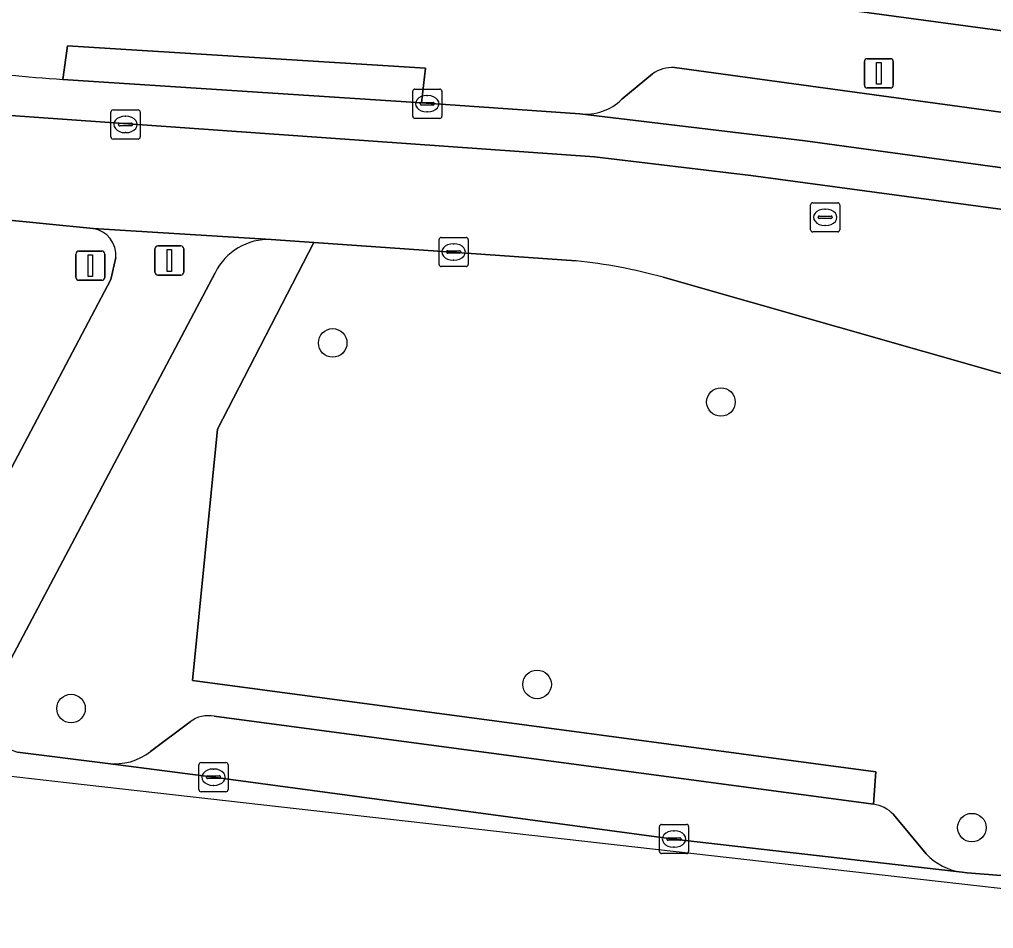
# Model space of a CAD drawing. Extents: x 161692 to 162379, y 380760 to 381678.
# Drawn here: x 162153.91 to 162187.25, y 380761.12 to 380792.24 of the extents above; entities that cross this region are included whole.
import ezdxf

# ---------------------------------------------------------------- set-up
doc = ezdxf.new("R2010")
doc.units = 0
for name, color, linetype in [('IMGEO_Afsluitpaal', 7, 'Continuous'), ('IMGEO_Berm_groen', 7, 'Continuous'), ('IMGEO_Boom', 7, 'Continuous'), ('IMGEO_Erf', 7, 'Continuous'), ('IMGEO_Fietspad_gesloten', 7, 'Continuous'), ('IMGEO_Kolk', 7, 'Continuous'), ('IMGEO_Lichtmast', 7, 'Continuous'), ('IMGEO_Parkeervlak_open', 7, 'Continuous'), ('IMGEO_Rijbaan_lokaal_gesloten', 7, 'Continuous'), ('IMGEO_Rioolput', 7, 'Continuous'), ('IMGEO_Verkeersbordpaal', 7, 'Continuous'), ('IMGEO_Voetpad_open', 7, 'Continuous')]:
    doc.layers.add(name, color=color, linetype=linetype)

msp = doc.modelspace()

# ---------------------------------------------------------------- linework, layer by layer
at = {"layer": 'IMGEO_Afsluitpaal'}
for p, q in [((162158.546, 380783.586), (162158.546, 380784.386)), ((162158.546, 380784.386), (162158.546, 380783.586)), ((162158.646, 380784.486), (162159.436, 380784.486)), ((162159.436, 380784.486), (162158.646, 380784.486)), ((162159.536, 380784.386), (162159.536, 380783.586)), ((162159.536, 380783.586), (162159.536, 380784.386)), ((162159.436, 380783.486), (162158.646, 380783.486)), ((162158.646, 380783.486), (162159.436, 380783.486))]:
    msp.add_line(p, q, dxfattribs=at)
msp.add_lwpolyline([(162158.966, 380784.361), (162159.116, 380784.361), (162159.116, 380783.611), (162158.966, 380783.611), (162158.966, 380784.361)], dxfattribs=at)
for centre, start, end in [((162158.646, 380784.386), 90, 180), ((162158.646, 380784.386), 90, 180), ((162159.436, 380784.386), 0, 90), ((162159.436, 380784.386), 360, 90), ((162158.646, 380783.586), 180, 270), ((162158.646, 380783.586), 180, 270), ((162159.436, 380783.586), 270, 0), ((162159.436, 380783.586), 270, 0)]:
    msp.add_arc(centre, 0.1, start, end, dxfattribs=at)
at = {"layer": 'IMGEO_Berm_groen'}
for points in [[(162156.428, 380785.077), (162151.59, 380785.565), (162148.554, 380785.952), (162148.135, 380783.016), (162119.151, 380786.933), (162119.278, 380787.901), (162116.647, 380788.256), (162116.515, 380787.303), (162090.631, 380790.789), (162090.712, 380791.588), (162090.259, 380792.137), (162088.211, 380792.43), (162087.346, 380791.882), (162087.299, 380791.241), (162068.148, 380793.843), (162068.32, 380794.75), (162058.922, 380796.188)], [(162172.96, 380783.978), (162163.99, 380784.605), (162160.693, 380778.214), (162159.834, 380769.606), (162183.222, 380766.487), (162183.142, 380765.376)], [(162157.039, 380783.335), (162157.212, 380784.084)], [(162190.864, 380779.156), (162175.939, 380783.411)], [(162149.397, 380768.877), (162149.43, 380768.936), (162149.462, 380768.996), (162157.039, 380783.335)], [(162183.823, 380765.023), (162184.95, 380763.678)], [(162186.181, 380763.043), (162186.353, 380763.027), (162187.36, 380762.945), (162195.572, 380762.437), (162204.608, 380762.388), (162209.849, 380762.73), (162218.059, 380763.235), (162222.207, 380763.349), (162233.252, 380762.974), (162236.149, 380762.787)]]:
    msp.add_lwpolyline(points, dxfattribs=at)
for centre, radius, start, end in [((162156.293, 380784.164), 0.923, 355.0115, 81.5726), ((162171.073, 380765.956), 18.12, 74.4238, 84.0236), ((162182.966, 380764.203), 1.186, 43.7285, 81.4711), ((162186.447, 380765.068), 2.043, 222.8959, 262.531)]:
    msp.add_arc(centre, radius, start, end, dxfattribs=at)
at = {"layer": 'IMGEO_Boom'}
for centre in [(162164.632, 380781.164), (162177.921, 380779.142), (162171.629, 380769.474), (162155.675, 380768.648), (162186.51, 380764.571)]:
    msp.add_circle(centre, 0.489, dxfattribs=at)
at = {"layer": 'IMGEO_Erf'}
msp.add_lwpolyline([(162179.458, 380859.403), (162176.179, 380834.039), (162171.268, 380834.658), (162171.035, 380832.837), (162170.876, 380832.862), (162169.081, 380819.4), (162169.282, 380819.362), (162169.037, 380817.977), (162166.095, 380795.737), (162165.968, 380794.779), (162166.17, 380794.752), (162189.165, 380791.629), (162203.847, 380789.736), (162233.587, 380785.305)], dxfattribs=at)
at = {"layer": 'IMGEO_Fietspad_gesloten'}
for points in [[(162162.526, 380784.707), (162156.428, 380785.077)], [(162157.212, 380784.084), (162157.039, 380783.335), (162149.462, 380768.996), (162149.43, 380768.936), (162149.397, 380768.877)], [(162152.765, 380768.766), (162160.604, 380783.563)]]:
    msp.add_lwpolyline(points, dxfattribs=at)
for centre, radius, start, end in [((162156.293, 380784.164), 0.923, 355.0115, 81.5726), ((162162.444, 380782.658), 2.05, 87.707, 153.8164)]:
    msp.add_arc(centre, radius, start, end, dxfattribs=at)
at = {"layer": 'IMGEO_Kolk'}
for p, q in [((162167.37, 380788.926), (162167.37, 380789.778)), ((162167.445, 380789.852), (162168.297, 380789.852)), ((162168.371, 380789.778), (162168.371, 380788.926)), ((162167.672, 380789.395), (162168.07, 380789.395)), ((162167.858, 380789.632), (162167.883, 380789.632)), ((162167.629, 380789.346), (162167.629, 380789.358)), ((162168.067, 380789.309), (162167.669, 380789.309)), ((162167.881, 380789.072), (162167.856, 380789.072)), ((162168.113, 380789.358), (162168.113, 380789.346)), ((162168.297, 380788.852), (162167.445, 380788.852)), ((162168.346, 380784.778), (162169.198, 380784.778)), ((162168.271, 380783.852), (162168.271, 380784.704)), ((162168.759, 380784.558), (162168.784, 380784.558)), ((162169.272, 380784.704), (162169.272, 380783.852)), ((162168.53, 380784.272), (162168.53, 380784.284)), ((162168.968, 380784.235), (162168.57, 380784.235)), ((162168.573, 380784.321), (162168.971, 380784.321)), ((162169.014, 380784.284), (162169.014, 380784.272)), ((162169.198, 380783.778), (162168.346, 380783.778)), ((162168.782, 380783.998), (162168.757, 380783.998)), ((162160.051, 380765.872), (162160.051, 380766.724)), ((162160.126, 380766.798), (162160.978, 380766.798)), ((162161.052, 380766.724), (162161.052, 380765.872)), ((162160.539, 380766.578), (162160.564, 380766.578)), ((162160.31, 380766.292), (162160.31, 380766.304)), ((162160.748, 380766.255), (162160.35, 380766.255)), ((162160.353, 380766.341), (162160.751, 380766.341)), ((162160.794, 380766.304), (162160.794, 380766.292)), ((162160.978, 380765.798), (162160.126, 380765.798)), ((162160.562, 380766.018), (162160.537, 380766.018)), ((162175.815, 380763.755), (162175.815, 380764.607)), ((162175.89, 380764.681), (162176.742, 380764.681)), ((162176.303, 380764.461), (162176.328, 380764.461)), ((162176.816, 380764.607), (162176.816, 380763.755)), ((162176.074, 380764.175), (162176.074, 380764.187)), ((162176.512, 380764.138), (162176.114, 380764.138)), ((162176.117, 380764.224), (162176.515, 380764.224)), ((162176.558, 380764.187), (162176.558, 380764.175)), ((162176.326, 380763.901), (162176.301, 380763.901)), ((162176.742, 380763.681), (162175.89, 380763.681))]:
    msp.add_line(p, q, dxfattribs=at)
for points in [[(162167.37, 380788.926), (162167.37, 380789.778)], [(162167.445, 380789.852), (162168.297, 380789.852)], [(162168.371, 380789.778), (162168.371, 380788.926)], [(162168.297, 380788.852), (162167.445, 380788.852)], [(162168.346, 380784.778), (162169.198, 380784.778)], [(162168.271, 380783.852), (162168.271, 380784.704)], [(162169.272, 380784.704), (162169.272, 380783.852)], [(162169.198, 380783.778), (162168.346, 380783.778)], [(162160.051, 380765.872), (162160.051, 380766.724)], [(162160.126, 380766.798), (162160.978, 380766.798)], [(162161.052, 380766.724), (162161.052, 380765.872)], [(162160.978, 380765.798), (162160.126, 380765.798)], [(162175.815, 380763.755), (162175.815, 380764.607)], [(162175.89, 380764.681), (162176.742, 380764.681)], [(162176.816, 380764.607), (162176.816, 380763.755)], [(162176.742, 380763.681), (162175.89, 380763.681)]]:
    msp.add_lwpolyline(points, dxfattribs=at)
for centre, radius, start, end in [((162167.447, 380789.776), 0.0765, 91.552, 178.448), ((162167.447, 380789.776), 0.0765, 91.552, 178.448), ((162168.295, 380789.776), 0.0765, 1.552, 88.448), ((162168.295, 380789.776), 0.0765, 1.552, 88.448), ((162167.669, 380789.355), 0.0403, 85.8775, 175.7526), ((162168.074, 380789.357), 0.0386, 1.7309, 96.639), ((162167.666, 380789.345), 0.0366, 178.938, 274.7102), ((162168.07, 380789.352), 0.043, 264.8664, 352.4533), ((162167.447, 380788.928), 0.0765, 181.552, 268.448), ((162167.447, 380788.928), 0.0765, 181.552, 268.448), ((162168.295, 380788.928), 0.0765, 271.552, 358.448), ((162168.295, 380788.928), 0.0765, 271.552, 358.448), ((162168.348, 380784.702), 0.0765, 91.552, 178.448), ((162168.348, 380784.702), 0.0765, 91.552, 178.448), ((162169.196, 380784.702), 0.0765, 1.552, 88.448), ((162169.196, 380784.702), 0.0765, 1.552, 88.448), ((162168.57, 380784.281), 0.0403, 85.8775, 175.7526), ((162168.567, 380784.271), 0.0366, 178.938, 274.7102), ((162168.971, 380784.278), 0.043, 264.8664, 352.4533), ((162168.975, 380784.283), 0.0386, 1.7309, 96.639), ((162168.348, 380783.854), 0.0765, 181.552, 268.448), ((162168.348, 380783.854), 0.0765, 181.552, 268.448), ((162169.196, 380783.854), 0.0765, 271.552, 358.448), ((162169.196, 380783.854), 0.0765, 271.552, 358.448), ((162160.128, 380766.722), 0.0765, 91.552, 178.448), ((162160.128, 380766.722), 0.0765, 91.552, 178.448), ((162160.976, 380766.722), 0.0765, 1.552, 88.448), ((162160.976, 380766.722), 0.0765, 1.552, 88.448), ((162160.35, 380766.301), 0.0403, 85.8775, 175.7526), ((162160.347, 380766.291), 0.0366, 178.938, 274.7102), ((162160.751, 380766.298), 0.043, 264.8664, 352.4533), ((162160.755, 380766.303), 0.0386, 1.7309, 96.639), ((162160.128, 380765.874), 0.0765, 181.552, 268.448), ((162160.128, 380765.874), 0.0765, 181.552, 268.448), ((162160.976, 380765.874), 0.0765, 271.552, 358.448), ((162160.976, 380765.874), 0.0765, 271.552, 358.448), ((162175.892, 380764.605), 0.0765, 91.552, 178.448), ((162175.892, 380764.605), 0.0765, 91.552, 178.448), ((162176.74, 380764.605), 0.0765, 1.552, 88.448), ((162176.74, 380764.605), 0.0765, 1.552, 88.448), ((162176.114, 380764.184), 0.0403, 85.8775, 175.7526), ((162176.111, 380764.174), 0.0366, 178.938, 274.7102), ((162176.515, 380764.181), 0.043, 264.8664, 352.4533), ((162176.519, 380764.186), 0.0386, 1.7309, 96.639), ((162175.892, 380763.757), 0.0765, 181.552, 268.448), ((162175.892, 380763.757), 0.0765, 181.552, 268.448), ((162176.74, 380763.757), 0.0765, 271.552, 358.448), ((162176.74, 380763.757), 0.0765, 271.552, 358.448)]:
    msp.add_arc(centre, radius, start, end, dxfattribs=at)
for centre, major_axis, ratio, start_param, end_param in [((162167.857, 380789.352), (-0.387, 0.002), 0.722429, 4.712389, 7.853982), ((162167.882, 380789.352), (-0.39, 0.002), 0.717154, 1.570796, 4.712389), ((162168.758, 380784.278), (-0.387, 0.002), 0.722429, 4.712389, 7.853982), ((162168.783, 380784.278), (-0.39, 0.002), 0.717154, 1.570796, 4.712389), ((162160.538, 380766.298), (-0.387, 0.002), 0.722429, 4.712389, 7.853982), ((162160.563, 380766.298), (-0.39, 0.002), 0.717154, 1.570796, 4.712389), ((162176.302, 380764.181), (-0.387, 0.002), 0.722429, 4.712389, 7.853982), ((162176.327, 380764.181), (-0.39, 0.002), 0.717154, 1.570796, 4.712389)]:
    msp.add_ellipse(centre, major_axis=major_axis, ratio=ratio, start_param=start_param, end_param=end_param, dxfattribs=at)
at = {"layer": 'IMGEO_Lichtmast'}
for p, q in [((162182.831, 380789.994), (162182.831, 380790.794)), ((162182.831, 380790.794), (162182.831, 380789.994)), ((162182.931, 380790.894), (162183.721, 380790.894)), ((162183.721, 380790.894), (162182.931, 380790.894)), ((162183.821, 380790.794), (162183.821, 380789.994)), ((162183.821, 380789.994), (162183.821, 380790.794)), ((162183.721, 380789.894), (162182.931, 380789.894)), ((162182.931, 380789.894), (162183.721, 380789.894))]:
    msp.add_line(p, q, dxfattribs=at)
msp.add_lwpolyline([(162183.251, 380790.769), (162183.401, 380790.769), (162183.401, 380790.019), (162183.251, 380790.019), (162183.251, 380790.769)], dxfattribs=at)
for centre, start, end in [((162182.931, 380790.794), 90, 180), ((162182.931, 380790.794), 90, 180), ((162183.721, 380790.794), 0, 90), ((162183.721, 380790.794), 360, 90), ((162182.931, 380789.994), 180, 270), ((162182.931, 380789.994), 180, 270), ((162183.721, 380789.994), 270, 0), ((162183.721, 380789.994), 270, 0)]:
    msp.add_arc(centre, 0.1, start, end, dxfattribs=at)
at = {"layer": 'IMGEO_Parkeervlak_open'}
for points in [[(162211.929, 380785.724), (162176.326, 380790.595)], [(162175.582, 380790.377), (162174.534, 380789.504)], [(162173.094, 380789.008), (162180.81, 380788.081), (162214.637, 380783.454)], [(162183.142, 380765.376), (162160.579, 380768.383)], [(162159.754, 380768.191), (162158.396, 380767.174)], [(162156.934, 380766.772), (162160.547, 380766.297), (162176.312, 380764.18), (162186.181, 380763.043)], [(162184.95, 380763.678), (162183.823, 380765.023)]]:
    msp.add_lwpolyline(points, dxfattribs=at)
for centre, radius, start, end in [((162176.272, 380789.4), 1.196, 87.42, 125.2423), ((162173.283, 380790.796), 1.798, 263.9536, 314.0584), ((162160.373, 380767.398), 1.006, 78.2012, 128.001), ((162157.175, 380768.755), 1.998, 263.0707, 307.6781), ((162182.966, 380764.203), 1.186, 43.7285, 81.4711), ((162186.447, 380765.068), 2.043, 222.8959, 262.531)]:
    msp.add_arc(centre, radius, start, end, dxfattribs=at)
at = {"layer": 'IMGEO_Rijbaan_lokaal_gesloten'}
for points in [[(161814.137, 380834.931), (162153.114, 380788.982), (162173.589, 380787.538), (162178.941, 380786.895), (162192.055, 380785.129), (162226.418, 380780.403), (162229.289, 380780.178), (162234.771, 380780.432)], [(162234.785, 380779.843), (162234.771, 380780.432), (162229.289, 380780.178), (162226.418, 380780.403), (162192.055, 380785.129), (162178.941, 380786.895), (162173.589, 380787.538), (162153.114, 380788.982), (161814.137, 380834.931)], [(162040.702, 380800.555), (162059.025, 380798.069), (162067.893, 380796.878), (162148.554, 380785.952), (162151.59, 380785.565), (162156.428, 380785.077), (162162.526, 380784.707), (162163.99, 380784.605), (162172.96, 380783.978)], [(162167.669, 380789.389), (162155.394, 380790.188)], [(162173.094, 380789.008), (162167.669, 380789.389)], [(162214.637, 380783.454), (162180.81, 380788.081), (162173.094, 380789.008)], [(162175.939, 380783.411), (162190.864, 380779.156)], [(162022.247, 380782.773), (162063.3, 380779.137), (162094.38, 380775.785), (162100.246, 380775.712), (162152.312, 380766.476), (162155.522, 380766.113), (162195.841, 380761.556), (162225.793, 380762.232), (162235.883, 380761.117)], [(162235.883, 380761.117), (162236.149, 380762.787), (162233.252, 380762.974), (162222.207, 380763.349), (162218.059, 380763.235), (162209.849, 380762.73), (162204.608, 380762.388), (162195.572, 380762.437), (162187.36, 380762.945), (162186.353, 380763.027), (162186.181, 380763.043), (162176.312, 380764.18), (162160.547, 380766.297), (162156.934, 380766.772), (162153.841, 380767.149)]]:
    msp.add_lwpolyline(points, dxfattribs=at)
for centre, radius, start, end in [((162157.332, 380824.632), 34.499, 260.5875, 266.7797), ((162171.073, 380765.956), 18.12, 74.4238, 84.0236)]:
    msp.add_arc(centre, radius, start, end, dxfattribs=at)
at = {"layer": 'IMGEO_Rioolput'}
for p, q in [((162157.042, 380788.217), (162157.042, 380789.069)), ((162157.117, 380789.143), (162157.969, 380789.143)), ((162158.043, 380789.069), (162158.043, 380788.217)), ((162157.53, 380788.923), (162157.555, 380788.923)), ((162157.301, 380788.637), (162157.301, 380788.649)), ((162157.739, 380788.6), (162157.341, 380788.6)), ((162157.344, 380788.686), (162157.742, 380788.686)), ((162157.785, 380788.649), (162157.785, 380788.637)), ((162157.969, 380788.143), (162157.117, 380788.143)), ((162157.553, 380788.363), (162157.528, 380788.363)), ((162180.99, 380785.039), (162180.99, 380785.891)), ((162181.065, 380785.965), (162181.917, 380785.965)), ((162181.478, 380785.745), (162181.503, 380785.745)), ((162181.991, 380785.891), (162181.991, 380785.039)), ((162181.249, 380785.459), (162181.249, 380785.471)), ((162181.687, 380785.422), (162181.289, 380785.422)), ((162181.292, 380785.508), (162181.69, 380785.508)), ((162181.733, 380785.471), (162181.733, 380785.459)), ((162181.501, 380785.185), (162181.476, 380785.185)), ((162181.917, 380784.965), (162181.065, 380784.965))]:
    msp.add_line(p, q, dxfattribs=at)
for points in [[(162157.042, 380788.217), (162157.042, 380789.069)], [(162157.117, 380789.143), (162157.969, 380789.143)], [(162158.043, 380789.069), (162158.043, 380788.217)], [(162157.969, 380788.143), (162157.117, 380788.143)], [(162180.99, 380785.039), (162180.99, 380785.891)], [(162181.065, 380785.965), (162181.917, 380785.965)], [(162181.991, 380785.891), (162181.991, 380785.039)], [(162181.917, 380784.965), (162181.065, 380784.965)]]:
    msp.add_lwpolyline(points, dxfattribs=at)
for centre, radius, start, end in [((162157.119, 380789.067), 0.0765, 91.552, 178.448), ((162157.119, 380789.067), 0.0765, 91.552, 178.448), ((162157.967, 380789.067), 0.0765, 1.552, 88.448), ((162157.967, 380789.067), 0.0765, 1.552, 88.448), ((162157.341, 380788.646), 0.0403, 85.8775, 175.7526), ((162157.338, 380788.636), 0.0366, 178.938, 274.7102), ((162157.742, 380788.643), 0.043, 264.8664, 352.4533), ((162157.746, 380788.648), 0.0386, 1.7309, 96.639), ((162157.119, 380788.219), 0.0765, 181.552, 268.448), ((162157.119, 380788.219), 0.0765, 181.552, 268.448), ((162157.967, 380788.219), 0.0765, 271.552, 358.448), ((162157.967, 380788.219), 0.0765, 271.552, 358.448), ((162181.067, 380785.889), 0.0765, 91.552, 178.448), ((162181.067, 380785.889), 0.0765, 91.552, 178.448), ((162181.915, 380785.889), 0.0765, 1.552, 88.448), ((162181.915, 380785.889), 0.0765, 1.552, 88.448), ((162181.289, 380785.468), 0.0403, 85.8775, 175.7526), ((162181.286, 380785.458), 0.0366, 178.938, 274.7102), ((162181.69, 380785.465), 0.043, 264.8664, 352.4533), ((162181.694, 380785.47), 0.0386, 1.7309, 96.639), ((162181.067, 380785.041), 0.0765, 181.552, 268.448), ((162181.067, 380785.041), 0.0765, 181.552, 268.448), ((162181.915, 380785.041), 0.0765, 271.552, 358.448), ((162181.915, 380785.041), 0.0765, 271.552, 358.448)]:
    msp.add_arc(centre, radius, start, end, dxfattribs=at)
for centre, major_axis, ratio, start_param, end_param in [((162157.529, 380788.643), (-0.387, 0.002), 0.722429, 4.712389, 7.853982), ((162157.554, 380788.643), (-0.39, 0.002), 0.717154, 1.570796, 4.712389), ((162181.477, 380785.465), (-0.387, 0.002), 0.722429, 4.712389, 7.853982), ((162181.502, 380785.465), (-0.39, 0.002), 0.717154, 1.570796, 4.712389)]:
    msp.add_ellipse(centre, major_axis=major_axis, ratio=ratio, start_param=start_param, end_param=end_param, dxfattribs=at)
at = {"layer": 'IMGEO_Verkeersbordpaal'}
for p, q in [((162155.842, 380783.408), (162155.842, 380784.208)), ((162155.842, 380784.208), (162155.842, 380783.408)), ((162155.942, 380784.308), (162156.732, 380784.308)), ((162156.732, 380784.308), (162155.942, 380784.308)), ((162156.832, 380784.208), (162156.832, 380783.408)), ((162156.832, 380783.408), (162156.832, 380784.208)), ((162156.732, 380783.308), (162155.942, 380783.308)), ((162155.942, 380783.308), (162156.732, 380783.308))]:
    msp.add_line(p, q, dxfattribs=at)
msp.add_lwpolyline([(162156.262, 380784.183), (162156.412, 380784.183), (162156.412, 380783.433), (162156.262, 380783.433), (162156.262, 380784.183)], dxfattribs=at)
for centre, start, end in [((162155.942, 380784.208), 90, 180), ((162155.942, 380784.208), 90, 180), ((162156.732, 380784.208), 0, 90), ((162156.732, 380784.208), 360, 90), ((162155.942, 380783.408), 180, 270), ((162155.942, 380783.408), 180, 270), ((162156.732, 380783.408), 270, 0), ((162156.732, 380783.408), 270, 0)]:
    msp.add_arc(centre, 0.1, start, end, dxfattribs=at)
at = {"layer": 'IMGEO_Voetpad_open'}
for points in [[(162245.098, 380782.531), (162245.978, 380783.533), (162246.35, 380784.142), (162249.39, 380789.116), (162246.56, 380789.741), (162242.108, 380784.149), (162233.587, 380785.305), (162203.847, 380789.736), (162189.165, 380791.629), (162166.17, 380794.752)], [(162155.394, 380790.188), (162155.551, 380791.338), (162167.803, 380790.565), (162167.669, 380789.389), (162173.094, 380789.008)], [(162176.326, 380790.595), (162211.929, 380785.724)], [(162174.534, 380789.504), (162175.582, 380790.377)], [(162160.579, 380768.383), (162183.142, 380765.376), (162183.222, 380766.487), (162159.834, 380769.606), (162160.693, 380778.214), (162163.99, 380784.605), (162162.526, 380784.707)], [(162160.604, 380783.563), (162152.765, 380768.766)], [(162158.396, 380767.174), (162159.754, 380768.191)], [(162153.129, 380767.41), (162153.841, 380767.149), (162156.934, 380766.772)]]:
    msp.add_lwpolyline(points, dxfattribs=at)
msp.add_lwpolyline([(162155.394, 380790.188), (162167.669, 380789.389), (162167.803, 380790.565), (162155.551, 380791.338)], close=True, dxfattribs=at)
for centre, radius, start, end in [((162157.332, 380824.632), 34.499, 260.5875, 266.7797), ((162176.272, 380789.4), 1.196, 87.42, 125.2423), ((162173.283, 380790.796), 1.798, 263.9536, 314.0584), ((162162.444, 380782.658), 2.05, 87.707, 153.8164), ((162160.373, 380767.398), 1.006, 78.2012, 128.001), ((162157.175, 380768.755), 1.998, 263.0707, 307.6781)]:
    msp.add_arc(centre, radius, start, end, dxfattribs=at)

doc.saveas('drawing.dxf')
